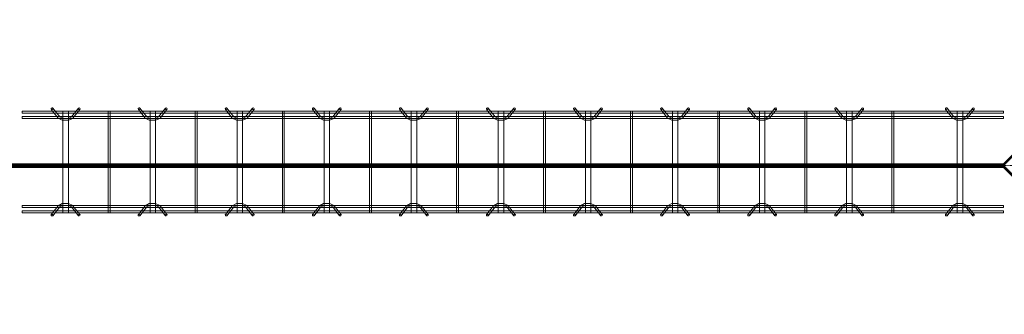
# Model space of a CAD drawing. Header units: inches. Extents: x -4136 to 1945, y -6639 to 12387.
# Tile 343 of 656: x -2656 to -2520, y 10146 to 10187. Entities that reach past the tile are written whole.
import ezdxf

# ---------------------------------------------------------------- set-up
doc = ezdxf.new("R2010")
doc.units = ezdxf.units.IN
doc.header["$MEASUREMENT"] = 0
doc.linetypes.add('Línea de rejilla', pattern=[0.875, 0.5, -0.125, 0.125, -0.125])
for name, color, linetype, lineweight in [('A-FLOR', 7, 'Continuous', 9), ('A-GENM', 7, 'Continuous', 9), ('S-BEAM', 7, 'Continuous', 9), ('S-GRID', 7, 'Continuous', 9)]:
    doc.layers.add(name, color=color, linetype=linetype, lineweight=lineweight)

# ---------------------------------------------------------------- blocks, each defined once
blk = doc.blocks.new('Dowel bar assembly - Dowel bar assembly-670978-SLAB ON GROUND JOINTS')
at = {"layer": 'S-BEAM', "color": 253, "true_color": 0xaaaaaa}
for p, q in [((135.25, 1.98), (0, 1.98)), ((0, 1.98), (0, 1.72)), ((0, 1.72), (0, 1.98)), ((0, 1.72), (135.25, 1.72)), ((4.02, 2.23), (4.97, 1.03)), ((5.18, 1.19), (4.23, 2.39)), ((5.63, 1.99), (5.63, -12.01)), ((6.38, 1.99), (5.63, 1.99)), ((5.63, 1.99), (6.38, 1.99)), ((6.38, -12.01), (6.38, 1.99)), ((7.76, 2.39), (6.81, 1.19)), ((7.01, 1.03), (7.96, 2.23)), ((11.87, 1.99), (11.87, -12.01)), ((12.13, 1.99), (11.87, 1.99)), ((11.87, 1.99), (12.13, 1.99)), ((12.13, -12.01), (12.13, 1.99)), ((16.02, 2.23), (16.97, 1.03)), ((17.18, 1.19), (16.23, 2.39)), ((17.63, 1.99), (17.63, -12.01)), ((18.38, 1.99), (17.63, 1.99)), ((17.63, 1.99), (18.38, 1.99)), ((18.38, -12.01), (18.38, 1.99)), ((19.76, 2.39), (18.81, 1.19)), ((19.01, 1.03), (19.96, 2.23)), ((23.87, 1.99), (23.87, -12.01)), ((24.13, 1.99), (23.87, 1.99)), ((23.87, 1.99), (24.13, 1.99)), ((24.13, -12.01), (24.13, 1.99)), ((28.02, 2.23), (28.97, 1.03)), ((29.18, 1.19), (28.23, 2.39)), ((29.63, 1.99), (29.63, -12.01)), ((30.38, 1.99), (29.63, 1.99)), ((29.63, 1.99), (30.38, 1.99)), ((30.38, -12.01), (30.38, 1.99)), ((31.76, 2.39), (30.81, 1.19)), ((31.01, 1.03), (31.96, 2.23)), ((35.87, 1.99), (35.87, -12.01)), ((36.13, 1.99), (35.87, 1.99)), ((35.87, 1.99), (36.13, 1.99)), ((36.13, -12.01), (36.13, 1.99)), ((40.02, 2.23), (40.97, 1.03)), ((41.18, 1.19), (40.23, 2.39)), ((41.63, 1.99), (41.63, -12.01)), ((42.38, 1.99), (41.63, 1.99)), ((41.63, 1.99), (42.38, 1.99)), ((42.38, -12.01), (42.38, 1.99)), ((43.76, 2.39), (42.81, 1.19)), ((43.01, 1.03), (43.96, 2.23)), ((47.87, 1.99), (47.87, -12.01)), ((48.13, 1.99), (47.87, 1.99)), ((47.87, 1.99), (48.13, 1.99)), ((48.13, -12.01), (48.13, 1.99)), ((52.02, 2.23), (52.97, 1.03)), ((53.18, 1.19), (52.23, 2.39)), ((53.63, 1.99), (53.63, -12.01)), ((54.38, 1.99), (53.63, 1.99)), ((53.63, 1.99), (54.38, 1.99)), ((54.38, -12.01), (54.38, 1.99)), ((55.76, 2.39), (54.81, 1.19)), ((55.01, 1.03), (55.96, 2.23)), ((59.87, 1.99), (59.87, -12.01)), ((60.13, 1.99), (59.87, 1.99)), ((59.87, 1.99), (60.13, 1.99)), ((60.13, -12.01), (60.13, 1.99)), ((64.02, 2.23), (64.97, 1.03)), ((65.18, 1.19), (64.23, 2.39)), ((65.63, 1.99), (65.63, -12.01)), ((66.38, 1.99), (65.63, 1.99)), ((65.63, 1.99), (66.38, 1.99)), ((66.38, -12.01), (66.38, 1.99)), ((67.76, 2.39), (66.81, 1.19)), ((67.01, 1.03), (67.96, 2.23)), ((71.87, 1.99), (71.87, -12.01)), ((72.13, 1.99), (71.87, 1.99)), ((71.87, 1.99), (72.13, 1.99)), ((72.13, -12.01), (72.13, 1.99)), ((76.02, 2.23), (76.97, 1.03)), ((77.18, 1.19), (76.23, 2.39)), ((77.63, 1.99), (77.63, -12.01)), ((78.38, 1.99), (77.63, 1.99)), ((77.63, 1.99), (78.38, 1.99)), ((78.38, -12.01), (78.38, 1.99)), ((79.76, 2.39), (78.81, 1.19)), ((79.01, 1.03), (79.96, 2.23)), ((83.87, 1.99), (83.87, -12.01)), ((84.13, 1.99), (83.87, 1.99)), ((83.87, 1.99), (84.13, 1.99)), ((84.13, -12.01), (84.13, 1.99)), ((88.02, 2.23), (88.97, 1.03)), ((89.18, 1.19), (88.23, 2.39)), ((89.63, 1.99), (89.63, -12.01)), ((90.38, 1.99), (89.63, 1.99)), ((89.63, 1.99), (90.38, 1.99)), ((90.38, -12.01), (90.38, 1.99)), ((91.76, 2.39), (90.81, 1.19)), ((91.01, 1.03), (91.96, 2.23)), ((95.87, 1.99), (95.87, -12.01)), ((96.13, 1.99), (95.87, 1.99)), ((95.87, 1.99), (96.13, 1.99)), ((96.13, -12.01), (96.13, 1.99)), ((100.02, 2.23), (100.97, 1.03)), ((101.18, 1.19), (100.23, 2.39)), ((101.63, 1.99), (101.63, -12.01)), ((102.38, 1.99), (101.63, 1.99)), ((101.63, 1.99), (102.38, 1.99)), ((102.38, -12.01), (102.38, 1.99)), ((103.76, 2.39), (102.81, 1.19)), ((103.01, 1.03), (103.96, 2.23)), ((107.87, 1.99), (107.87, -12.01)), ((108.13, 1.99), (107.87, 1.99)), ((107.87, 1.99), (108.13, 1.99)), ((108.13, -12.01), (108.13, 1.99)), ((112.02, 2.23), (112.97, 1.03)), ((113.18, 1.19), (112.23, 2.39)), ((113.63, 1.99), (113.63, -12.01)), ((114.38, 1.99), (113.63, 1.99)), ((113.63, 1.99), (114.38, 1.99)), ((114.38, -12.01), (114.38, 1.99)), ((115.76, 2.39), (114.81, 1.19)), ((115.01, 1.03), (115.96, 2.23)), ((119.87, 1.99), (119.87, -12.01)), ((120.13, 1.99), (119.87, 1.99)), ((119.87, 1.99), (120.13, 1.99)), ((120.13, -12.01), (120.13, 1.99)), ((127.27, 2.23), (128.22, 1.03)), ((128.43, 1.19), (127.48, 2.39)), ((128.88, 1.99), (128.88, -12.01)), ((129.63, 1.99), (128.88, 1.99)), ((128.88, 1.99), (129.63, 1.99)), ((129.63, -12.01), (129.63, 1.99)), ((131.01, 2.39), (130.06, 1.19)), ((130.26, 1.03), (131.21, 2.23)), ((135.25, 1.98), (135.25, 1.72)), ((135.25, 1.72), (135.25, 1.98)), ((135.25, 1.25), (0, 1.25)), ((0, 0.99), (0, 1.25)), ((0, 1.25), (0, 0.99)), ((0, 0.99), (135.25, 0.99)), ((135.25, 0.99), (135.25, 1.25)), ((135.25, 1.25), (135.25, 0.99)), ((135.25, -11.01), (0, -11.01)), ((0, -11.27), (0, -11.01)), ((0, -11.01), (0, -11.27)), ((0, -11.27), (135.25, -11.27)), ((135.25, -11.74), (0, -11.74)), ((0, -12), (0, -11.74)), ((0, -11.74), (0, -12)), ((0, -12), (135.25, -12)), ((4.97, -11.05), (4.02, -12.25)), ((4.23, -12.41), (5.18, -11.21)), ((6.38, -12.01), (5.63, -12.01)), ((5.63, -12.01), (6.38, -12.01)), ((6.81, -11.21), (7.76, -12.41)), ((7.96, -12.25), (7.01, -11.05)), ((12.13, -12.01), (11.87, -12.01)), ((11.87, -12.01), (12.13, -12.01)), ((16.97, -11.05), (16.02, -12.25)), ((16.23, -12.41), (17.18, -11.21)), ((18.38, -12.01), (17.63, -12.01)), ((17.63, -12.01), (18.38, -12.01)), ((18.81, -11.21), (19.76, -12.41)), ((19.96, -12.25), (19.01, -11.05)), ((24.13, -12.01), (23.87, -12.01)), ((23.87, -12.01), (24.13, -12.01)), ((28.97, -11.05), (28.02, -12.25)), ((28.23, -12.41), (29.18, -11.21)), ((30.38, -12.01), (29.63, -12.01)), ((29.63, -12.01), (30.38, -12.01)), ((30.81, -11.21), (31.76, -12.41)), ((31.96, -12.25), (31.01, -11.05)), ((36.13, -12.01), (35.87, -12.01)), ((35.87, -12.01), (36.13, -12.01)), ((40.97, -11.05), (40.02, -12.25)), ((40.23, -12.41), (41.18, -11.21)), ((42.38, -12.01), (41.63, -12.01)), ((41.63, -12.01), (42.38, -12.01)), ((42.81, -11.21), (43.76, -12.41)), ((43.96, -12.25), (43.01, -11.05)), ((48.13, -12.01), (47.87, -12.01)), ((47.87, -12.01), (48.13, -12.01)), ((52.97, -11.05), (52.02, -12.25)), ((52.23, -12.41), (53.18, -11.21)), ((54.38, -12.01), (53.63, -12.01)), ((53.63, -12.01), (54.38, -12.01)), ((54.81, -11.21), (55.76, -12.41)), ((55.96, -12.25), (55.01, -11.05)), ((60.13, -12.01), (59.87, -12.01)), ((59.87, -12.01), (60.13, -12.01)), ((64.97, -11.05), (64.02, -12.25)), ((64.23, -12.41), (65.18, -11.21)), ((66.38, -12.01), (65.63, -12.01)), ((65.63, -12.01), (66.38, -12.01)), ((66.81, -11.21), (67.76, -12.41)), ((67.96, -12.25), (67.01, -11.05)), ((72.13, -12.01), (71.87, -12.01)), ((71.87, -12.01), (72.13, -12.01)), ((76.97, -11.05), (76.02, -12.25)), ((76.23, -12.41), (77.18, -11.21)), ((78.38, -12.01), (77.63, -12.01)), ((77.63, -12.01), (78.38, -12.01)), ((78.81, -11.21), (79.76, -12.41)), ((79.96, -12.25), (79.01, -11.05)), ((84.13, -12.01), (83.87, -12.01)), ((83.87, -12.01), (84.13, -12.01)), ((88.97, -11.05), (88.02, -12.25)), ((88.23, -12.41), (89.18, -11.21)), ((90.38, -12.01), (89.63, -12.01)), ((89.63, -12.01), (90.38, -12.01)), ((90.81, -11.21), (91.76, -12.41)), ((91.96, -12.25), (91.01, -11.05)), ((96.13, -12.01), (95.87, -12.01)), ((95.87, -12.01), (96.13, -12.01)), ((100.97, -11.05), (100.02, -12.25)), ((100.23, -12.41), (101.18, -11.21)), ((102.38, -12.01), (101.63, -12.01)), ((101.63, -12.01), (102.38, -12.01)), ((102.81, -11.21), (103.76, -12.41)), ((103.96, -12.25), (103.01, -11.05)), ((108.13, -12.01), (107.87, -12.01)), ((107.87, -12.01), (108.13, -12.01)), ((112.97, -11.05), (112.02, -12.25)), ((112.23, -12.41), (113.18, -11.21)), ((114.38, -12.01), (113.63, -12.01)), ((113.63, -12.01), (114.38, -12.01)), ((114.81, -11.21), (115.76, -12.41)), ((115.96, -12.25), (115.01, -11.05)), ((120.13, -12.01), (119.87, -12.01)), ((119.87, -12.01), (120.13, -12.01)), ((128.22, -11.05), (127.27, -12.25)), ((127.48, -12.41), (128.43, -11.21)), ((129.63, -12.01), (128.88, -12.01)), ((128.88, -12.01), (129.63, -12.01)), ((130.06, -11.21), (131.01, -12.41)), ((131.21, -12.25), (130.26, -11.05)), ((135.25, -11.27), (135.25, -11.01)), ((135.25, -11.01), (135.25, -11.27)), ((135.25, -12), (135.25, -11.74)), ((135.25, -11.74), (135.25, -12))]:
    blk.add_line(p, q, dxfattribs=at)
at = {"layer": 'S-BEAM', "color": 253, "true_color": 0xaaaaaa, "flags": 128}
for points in [[(4.97, 1.03), (5.53, 0.73), (6.39, 0.72), (6.97, 0.99), (7.01, 1.03)], [(5.18, 1.19), (5.62, 0.97), (6.38, 0.98), (6.81, 1.19)], [(16.97, 1.03), (17.53, 0.73), (18.39, 0.72), (18.97, 0.99), (19.01, 1.03)], [(17.18, 1.19), (17.62, 0.97), (18.38, 0.98), (18.81, 1.19)], [(28.97, 1.03), (29.53, 0.73), (30.39, 0.72), (30.97, 0.99), (31.01, 1.03)], [(29.18, 1.19), (29.62, 0.97), (30.38, 0.98), (30.81, 1.19)], [(40.97, 1.03), (41.53, 0.73), (42.39, 0.72), (42.97, 0.99), (43.01, 1.03)], [(41.18, 1.19), (41.62, 0.97), (42.38, 0.98), (42.81, 1.19)], [(52.97, 1.03), (53.53, 0.73), (54.39, 0.72), (54.97, 0.99), (55.01, 1.03)], [(53.18, 1.19), (53.62, 0.97), (54.38, 0.98), (54.81, 1.19)], [(64.97, 1.03), (65.53, 0.73), (66.39, 0.72), (66.97, 0.99), (67.01, 1.03)], [(65.18, 1.19), (65.62, 0.97), (66.38, 0.98), (66.81, 1.19)], [(76.97, 1.03), (77.53, 0.73), (78.39, 0.72), (78.97, 0.99), (79.01, 1.03)], [(77.18, 1.19), (77.62, 0.97), (78.38, 0.98), (78.81, 1.19)], [(88.97, 1.03), (89.53, 0.73), (90.39, 0.72), (90.97, 0.99), (91.01, 1.03)], [(89.18, 1.19), (89.62, 0.97), (90.38, 0.98), (90.81, 1.19)], [(100.97, 1.03), (101.53, 0.73), (102.39, 0.72), (102.97, 0.99), (103.01, 1.03)], [(101.18, 1.19), (101.62, 0.97), (102.38, 0.98), (102.81, 1.19)], [(112.97, 1.03), (113.53, 0.73), (114.39, 0.72), (114.97, 0.99), (115.01, 1.03)], [(113.18, 1.19), (113.62, 0.97), (114.38, 0.98), (114.81, 1.19)], [(128.22, 1.03), (128.78, 0.73), (129.64, 0.72), (130.22, 0.99), (130.26, 1.03)], [(128.43, 1.19), (128.87, 0.97), (129.63, 0.98), (130.06, 1.19)], [(4.97, -11.05), (5.53, -10.75), (6.39, -10.74), (6.97, -11.01), (7.01, -11.05)], [(16.97, -11.05), (17.53, -10.75), (18.39, -10.74), (18.97, -11.01), (19.01, -11.05)], [(28.97, -11.05), (29.53, -10.75), (30.39, -10.74), (30.97, -11.01), (31.01, -11.05)], [(40.97, -11.05), (41.53, -10.75), (42.39, -10.74), (42.97, -11.01), (43.01, -11.05)], [(52.97, -11.05), (53.53, -10.75), (54.39, -10.74), (54.97, -11.01), (55.01, -11.05)], [(64.97, -11.05), (65.53, -10.75), (66.39, -10.74), (66.97, -11.01), (67.01, -11.05)], [(76.97, -11.05), (77.53, -10.75), (78.39, -10.74), (78.97, -11.01), (79.01, -11.05)], [(88.97, -11.05), (89.53, -10.75), (90.39, -10.74), (90.97, -11.01), (91.01, -11.05)], [(100.97, -11.05), (101.53, -10.75), (102.39, -10.74), (102.97, -11.01), (103.01, -11.05)], [(112.97, -11.05), (113.53, -10.75), (114.39, -10.74), (114.97, -11.01), (115.01, -11.05)], [(128.22, -11.05), (128.78, -10.75), (129.64, -10.74), (130.22, -11.01), (130.26, -11.05)], [(5.18, -11.21), (5.62, -10.99), (6.38, -11), (6.81, -11.21)], [(17.18, -11.21), (17.62, -10.99), (18.38, -11), (18.81, -11.21)], [(29.18, -11.21), (29.62, -10.99), (30.38, -11), (30.81, -11.21)], [(41.18, -11.21), (41.62, -10.99), (42.38, -11), (42.81, -11.21)], [(53.18, -11.21), (53.62, -10.99), (54.38, -11), (54.81, -11.21)], [(65.18, -11.21), (65.62, -10.99), (66.38, -11), (66.81, -11.21)], [(77.18, -11.21), (77.62, -10.99), (78.38, -11), (78.81, -11.21)], [(89.18, -11.21), (89.62, -10.99), (90.38, -11), (90.81, -11.21)], [(101.18, -11.21), (101.62, -10.99), (102.38, -11), (102.81, -11.21)], [(113.18, -11.21), (113.62, -10.99), (114.38, -11), (114.81, -11.21)], [(128.43, -11.21), (128.87, -10.99), (129.63, -11), (130.06, -11.21)]]:
    blk.add_lwpolyline(points, dxfattribs=at)
at = {"layer": 'S-BEAM', "color": 253, "true_color": 0xaaaaaa}
for centre, major_axis, start_param, end_param in [((4.12, 2.31), (0.101, 0.08), 5.709265, 8.850858), ((4.12, 2.31), (0.101, 0.08), 2.567673, 5.709265), ((7.86, 2.31), (-0.101, 0.08), 3.715513, 6.857105), ((7.86, 2.31), (-0.101, 0.08), 0.57392, 3.715513), ((16.12, 2.31), (0.101, 0.08), 5.709265, 8.850858), ((16.12, 2.31), (0.101, 0.08), 2.567673, 5.709265), ((19.86, 2.31), (-0.101, 0.08), 3.715513, 6.857105), ((19.86, 2.31), (-0.101, 0.08), 0.57392, 3.715513), ((28.12, 2.31), (0.101, 0.08), 5.709265, 8.850858), ((28.12, 2.31), (0.101, 0.08), 2.567673, 5.709265), ((31.86, 2.31), (-0.101, 0.08), 3.715513, 6.857105), ((31.86, 2.31), (-0.101, 0.08), 0.57392, 3.715513), ((40.12, 2.31), (0.101, 0.08), 5.709265, 8.850858), ((40.12, 2.31), (0.101, 0.08), 2.567673, 5.709265), ((43.86, 2.31), (-0.101, 0.08), 3.715513, 6.857105), ((43.86, 2.31), (-0.101, 0.08), 0.57392, 3.715513), ((52.12, 2.31), (0.101, 0.08), 5.709265, 8.850858), ((52.12, 2.31), (0.101, 0.08), 2.567673, 5.709265), ((55.86, 2.31), (-0.101, 0.08), 3.715513, 6.857105), ((55.86, 2.31), (-0.101, 0.08), 0.57392, 3.715513), ((64.12, 2.31), (0.101, 0.08), 5.709265, 8.850858), ((64.12, 2.31), (0.101, 0.08), 2.567673, 5.709265), ((67.86, 2.31), (-0.101, 0.08), 3.715513, 6.857105), ((67.86, 2.31), (-0.101, 0.08), 0.57392, 3.715513), ((76.12, 2.31), (0.101, 0.08), 5.709265, 8.850858), ((76.12, 2.31), (0.101, 0.08), 2.567673, 5.709265), ((79.86, 2.31), (-0.101, 0.08), 3.715513, 6.857105), ((79.86, 2.31), (-0.101, 0.08), 0.57392, 3.715513), ((88.12, 2.31), (0.101, 0.08), 5.709265, 8.850858), ((88.12, 2.31), (0.101, 0.08), 2.567673, 5.709265), ((91.86, 2.31), (-0.101, 0.08), 3.715513, 6.857105), ((91.86, 2.31), (-0.101, 0.08), 0.57392, 3.715513), ((100.12, 2.31), (0.101, 0.08), 5.709265, 8.850858), ((100.12, 2.31), (0.101, 0.08), 2.567673, 5.709265), ((103.86, 2.31), (-0.101, 0.08), 3.715513, 6.857105), ((103.86, 2.31), (-0.101, 0.08), 0.57392, 3.715513), ((112.12, 2.31), (0.101, 0.08), 5.709265, 8.850858), ((112.12, 2.31), (0.101, 0.08), 2.567673, 5.709265), ((115.86, 2.31), (-0.101, 0.08), 3.715513, 6.857105), ((115.86, 2.31), (-0.101, 0.08), 0.57392, 3.715513), ((127.37, 2.31), (0.101, 0.08), 5.709265, 8.850858), ((127.37, 2.31), (0.101, 0.08), 2.567673, 5.709265), ((131.11, 2.31), (-0.101, 0.08), 3.715513, 6.857105), ((131.11, 2.31), (-0.101, 0.08), 0.57392, 3.715513), ((4.12, -12.33), (-0.101, 0.08), 3.715513, 6.857105), ((7.86, -12.33), (0.101, 0.08), 5.709265, 8.850858), ((16.12, -12.33), (-0.101, 0.08), 3.715513, 6.857105), ((19.86, -12.33), (0.101, 0.08), 5.709265, 8.850858), ((28.12, -12.33), (-0.101, 0.08), 3.715513, 6.857105), ((31.86, -12.33), (0.101, 0.08), 5.709265, 8.850858), ((40.12, -12.33), (-0.101, 0.08), 3.715513, 6.857105), ((43.86, -12.33), (0.101, 0.08), 5.709265, 8.850858), ((52.12, -12.33), (-0.101, 0.08), 3.715513, 6.857105), ((55.86, -12.33), (0.101, 0.08), 5.709265, 8.850858), ((64.12, -12.33), (-0.101, 0.08), 3.715513, 6.857105), ((67.86, -12.33), (0.101, 0.08), 5.709265, 8.850858), ((76.12, -12.33), (-0.101, 0.08), 3.715513, 6.857105), ((79.86, -12.33), (0.101, 0.08), 5.709265, 8.850858), ((88.12, -12.33), (-0.101, 0.08), 3.715513, 6.857105), ((91.86, -12.33), (0.101, 0.08), 5.709265, 8.850858), ((100.12, -12.33), (-0.101, 0.08), 3.715513, 6.857105), ((103.86, -12.33), (0.101, 0.08), 5.709265, 8.850858), ((112.12, -12.33), (-0.101, 0.08), 3.715513, 6.857105), ((115.86, -12.33), (0.101, 0.08), 5.709265, 8.850858), ((127.37, -12.33), (-0.101, 0.08), 3.715513, 6.857105), ((131.11, -12.33), (0.101, 0.08), 5.709265, 8.850858), ((4.12, -12.33), (-0.101, 0.08), 0.57392, 3.715513), ((7.86, -12.33), (0.101, 0.08), 2.567673, 5.709265), ((16.12, -12.33), (-0.101, 0.08), 0.57392, 3.715513), ((19.86, -12.33), (0.101, 0.08), 2.567673, 5.709265), ((28.12, -12.33), (-0.101, 0.08), 0.57392, 3.715513), ((31.86, -12.33), (0.101, 0.08), 2.567673, 5.709265), ((40.12, -12.33), (-0.101, 0.08), 0.57392, 3.715513), ((43.86, -12.33), (0.101, 0.08), 2.567673, 5.709265), ((52.12, -12.33), (-0.101, 0.08), 0.57392, 3.715513), ((55.86, -12.33), (0.101, 0.08), 2.567673, 5.709265), ((64.12, -12.33), (-0.101, 0.08), 0.57392, 3.715513), ((67.86, -12.33), (0.101, 0.08), 2.567673, 5.709265), ((76.12, -12.33), (-0.101, 0.08), 0.57392, 3.715513), ((79.86, -12.33), (0.101, 0.08), 2.567673, 5.709265), ((88.12, -12.33), (-0.101, 0.08), 0.57392, 3.715513), ((91.86, -12.33), (0.101, 0.08), 2.567673, 5.709265), ((100.12, -12.33), (-0.101, 0.08), 0.57392, 3.715513), ((103.86, -12.33), (0.101, 0.08), 2.567673, 5.709265), ((112.12, -12.33), (-0.101, 0.08), 0.57392, 3.715513), ((115.86, -12.33), (0.101, 0.08), 2.567673, 5.709265), ((127.37, -12.33), (-0.101, 0.08), 0.57392, 3.715513), ((131.11, -12.33), (0.101, 0.08), 2.567673, 5.709265)]:
    blk.add_ellipse(centre, major_axis=major_axis, ratio=0.816528, start_param=start_param, end_param=end_param, dxfattribs=at)

msp = doc.modelspace()

# ---------------------------------------------------------------- hatches: boundary and pattern name
at = {"layer": 'A-GENM', "true_color": 0xff0000}
for points in [[(-2500.32374, 10187.06223), (-2500.10103, 10186.83952), (-2500.32374, 10186.61681), (-2520.34367, 10166.59688), (-2520.45502, 10166.48552), (-2520.67773, 10166.70823), (-2520.59224, 10166.79373)], [(-2500.32374, 10187.06223), (-2500.10103, 10186.83952), (-2500.32374, 10186.61681), (-2520.34367, 10166.59688), (-2520.45502, 10166.48552), (-2520.67773, 10166.70823)], [(-2520.78909, 10166.59688), (-2520.67773, 10166.70823), (-2520.45502, 10166.48552), (-2520.34367, 10166.59688), (-2500.32374, 10146.57695), (-2500.43509, 10146.46559), (-2500.21238, 10146.24288), (-2500.32374, 10146.13152), (-2500.52059, 10146.32838), (-2520.59224, 10166.40003)], [(-2520.78909, 10166.59688), (-2520.74565, 10166.64032), (-2520.67773, 10166.70823), (-2520.45502, 10166.48552), (-2520.34367, 10166.59688), (-2500.32374, 10146.57695), (-2500.43509, 10146.46559), (-2500.21238, 10146.24288), (-2500.2803, 10146.17497), (-2500.32374, 10146.13152), (-2500.36718, 10146.17497), (-2520.74565, 10166.55344)]]:
    msp.add_hatch(color=1, dxfattribs=at).paths.add_polyline_path(points, flags=0)
at = {"layer": 'A-GENM', "true_color": 0x0000ff}
for points in [[(-2520.74565, 10166.64032), (-2806.90183, 10166.64032), (-2807.11184, 10166.85033), (-2520.53564, 10166.85033)], [(-2520.61934, 10166.42713), (-2807.02813, 10166.42713), (-2806.85839, 10166.59688), (-2807.11032, 10166.84881), (-2520.53716, 10166.84881), (-2520.78909, 10166.59688)], [(-2520.59224, 10166.40003), (-2807.05524, 10166.40003), (-2806.85839, 10166.59688), (-2806.96974, 10166.70823), (-2807.05524, 10166.79373), (-2520.59224, 10166.79373), (-2520.67773, 10166.70823), (-2520.78909, 10166.59688)], [(-2520.53246, 10166.34025), (-2807.11501, 10166.34025), (-2806.85839, 10166.59688), (-2807.02496, 10166.76345), (-2520.62252, 10166.76345), (-2520.78909, 10166.59688)], [(-2520.6101, 10166.41789), (-2807.03738, 10166.41789), (-2806.85839, 10166.59688), (-2807.02344, 10166.76193), (-2520.62404, 10166.76193), (-2520.78909, 10166.59688)], [(-2520.78909, 10166.59688), (-2520.74565, 10166.55344), (-2806.90183, 10166.55344), (-2806.85839, 10166.59688), (-2806.90183, 10166.64032), (-2520.74565, 10166.64032)]]:
    msp.add_hatch(color=5, dxfattribs=at).paths.add_polyline_path(points, flags=0)

# ---------------------------------------------------------------- linework, layer by layer
at = {"layer": 'A-FLOR'}
for p, q in [((-2520.56638, 10166.59688), (-2500.32374, 10186.83952)), ((-2500.32374, 10146.35424), (-2520.56638, 10166.59688))]:
    msp.add_line(p, q, dxfattribs=at)
at = {"layer": 'A-GENM', "color": 1, "true_color": 0xff0000}
for p, q in [((-2520.67773, 10166.70823), (-2500.32374, 10187.06223)), ((-2500.32374, 10187.06223), (-2520.67773, 10166.70823)), ((-2520.63161, 10166.75436), (-2500.32374, 10187.06223)), ((-2500.32374, 10187.06223), (-2520.59224, 10166.79373)), ((-2520.67773, 10166.70823), (-2520.78909, 10166.59688)), ((-2520.78909, 10166.59688), (-2520.74565, 10166.64032)), ((-2520.69698, 10166.50477), (-2520.78909, 10166.59688)), ((-2520.74565, 10166.55344), (-2520.78909, 10166.59688)), ((-2520.74565, 10166.64032), (-2520.67773, 10166.70823)), ((-2500.36718, 10146.17497), (-2520.74565, 10166.55344)), ((-2520.6101, 10166.41789), (-2520.69698, 10166.50477)), ((-2520.63161, 10166.4394), (-2500.48122, 10146.28901)), ((-2500.50273, 10146.31052), (-2520.6101, 10166.41789)), ((-2520.59224, 10166.40003), (-2500.52059, 10146.32838))]:
    msp.add_line(p, q, dxfattribs=at)
at = {"layer": 'A-GENM', "color": 5, "true_color": 0x0000ff}
for p, q in [((-2520.53564, 10166.85033), (-2807.11184, 10166.85033)), ((-2520.53716, 10166.84881), (-2807.11032, 10166.84881)), ((-2807.05524, 10166.79373), (-2520.59224, 10166.79373)), ((-2807.05524, 10166.79373), (-2520.59224, 10166.79373)), ((-2520.53564, 10166.85033), (-2520.78909, 10166.59688)), ((-2520.78909, 10166.59688), (-2520.53716, 10166.84881)), ((-2520.53716, 10166.84881), (-2520.78909, 10166.59688)), ((-2520.74565, 10166.64032), (-2520.53564, 10166.85033)), ((-2520.63161, 10166.75436), (-2520.59224, 10166.79373)), ((-2520.53246, 10166.34025), (-2807.11501, 10166.34025)), ((-2520.59224, 10166.40003), (-2807.05524, 10166.40003)), ((-2807.05524, 10166.40003), (-2520.59224, 10166.40003)), ((-2807.03738, 10166.41789), (-2520.6101, 10166.41789)), ((-2520.61934, 10166.42713), (-2807.02813, 10166.42713)), ((-2520.62252, 10166.76345), (-2807.02496, 10166.76345)), ((-2520.62404, 10166.76193), (-2807.02344, 10166.76193)), ((-2520.63161, 10166.75436), (-2807.01587, 10166.75436)), ((-2520.63161, 10166.75436), (-2807.01587, 10166.75436)), ((-2807.01587, 10166.4394), (-2520.63161, 10166.4394)), ((-2807.01587, 10166.4394), (-2520.63161, 10166.4394)), ((-2806.9505, 10166.50477), (-2520.69698, 10166.50477)), ((-2806.90183, 10166.64032), (-2520.74565, 10166.64032)), ((-2520.74565, 10166.55344), (-2806.90183, 10166.55344)), ((-2520.78909, 10166.59688), (-2520.62252, 10166.76345)), ((-2520.62252, 10166.76345), (-2520.78909, 10166.59688)), ((-2520.78909, 10166.59688), (-2520.62404, 10166.76193)), ((-2520.62404, 10166.76193), (-2520.78909, 10166.59688)), ((-2520.78909, 10166.59688), (-2520.74565, 10166.64032)), ((-2520.78909, 10166.59688), (-2520.61934, 10166.42713)), ((-2520.61934, 10166.42713), (-2520.78909, 10166.59688)), ((-2520.6101, 10166.41789), (-2520.78909, 10166.59688)), ((-2520.78909, 10166.59688), (-2520.53246, 10166.34025)), ((-2520.53246, 10166.34025), (-2520.78909, 10166.59688)), ((-2520.78909, 10166.59688), (-2520.74565, 10166.55344)), ((-2520.74565, 10166.55344), (-2520.78909, 10166.59688)), ((-2520.78909, 10166.59688), (-2520.69698, 10166.50477)), ((-2520.6101, 10166.41789), (-2520.69698, 10166.50477)), ((-2520.63161, 10166.4394), (-2520.59224, 10166.40003))]:
    msp.add_line(p, q, dxfattribs=at)
at = {"layer": 'S-GRID', "color": 253, "linetype": 'Línea de rejilla', "true_color": 0xaaaaaa}
msp.add_line((-1777.2452, 10166.59688), (-4038.05123, 10166.59688), dxfattribs=at)

# ---------------------------------------------------------------- block references
at = {"layer": 'S-BEAM', "color": 253, "true_color": 0xaaaaaa}
msp.add_blockref('Dowel bar assembly - Dowel bar assembly-670978-SLAB ON GROUND JOINTS', (-2655.80578, 10172.10711), dxfattribs=at)

doc.saveas('drawing.dxf')
